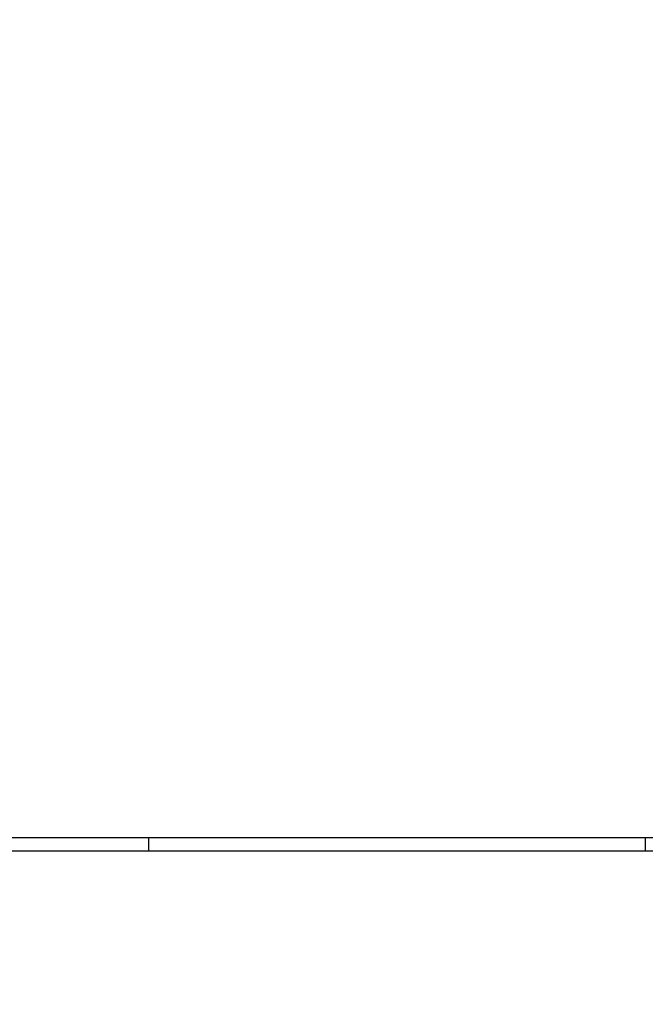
# Model space of a CAD drawing. Header units: metres. Extents: x -13 to 93, y -119 to 25.
# Tile 621 of 656: x -11.132 to -10.899, y -7.525 to -7.158. Entities that reach past the tile are written whole.
import ezdxf

# ---------------------------------------------------------------- set-up
doc = ezdxf.new("R2010")
doc.units = ezdxf.units.M
doc.header["$LTSCALE"] = 0.00508
doc.layers.add('Plan-Planrahmen', color=7, linetype='Continuous', lineweight=18)

# ---------------------------------------------------------------- blocks, each defined once
blk = doc.blocks.new('*U1370')
at = {"layer": 'Plan-Planrahmen', "lineweight": 25}
for p, q in [((0.89, 0.1005), (-0.299, 0.1005)), ((0.52, 0.0955), (0.52, 0.1005)), ((-0.274, 0.0955), (0.885, 0.0955))]:
    blk.add_line(p, q, dxfattribs=at)
blk = doc.blocks.new('planlayout_50_4')
at = {"color": 3, "linetype": 'Continuous', "lineweight": 5}
blk.add_wipeout([(-0.33845, 0.13977), (-0.33845, -0.79023), (0.93655, -0.79023), (0.93655, 0.13977)], dxfattribs=at).dxf.layer = 'Plan-Planrahmen'
at = {"layer": 'Plan-Planrahmen', "color": 7}
blk.add_blockref('*U1370', (0, 0), dxfattribs=at)
blk = doc.blocks.new('*U1374')
at = {"layer": 'Plan-Planrahmen', "lineweight": 25}
for p, q in [((0.885, -0.6705), (-0.274, -0.6705)), ((0.52, -0.6705), (0.52, -0.6755)), ((0.705, -0.6705), (0.705, -0.6755)), ((0.89, -0.6755), (-0.299, -0.6755))]:
    blk.add_line(p, q, dxfattribs=at)
blk = doc.blocks.new('planlayout_50_2')
at = {"color": 3, "linetype": 'Continuous', "lineweight": 5}
blk.add_wipeout([(-0.33845, 0.20477), (-0.33845, -0.72523), (0.93655, -0.72523), (0.93655, 0.20477)], dxfattribs=at).dxf.layer = 'Plan-Planrahmen'
at = {"layer": 'Plan-Planrahmen', "color": 7}
blk.add_blockref('*U1374', (0, 0), dxfattribs=at)

msp = doc.modelspace()

# ---------------------------------------------------------------- block references
at = {"layer": 'Plan-Planrahmen', "color": 7}
msp.add_blockref('planlayout_50_4', (-11.60436427, -7.30273174), dxfattribs=at)

# ---------------------------------------------------------------- next in the draw order: block references
msp.add_blockref('planlayout_50_2', (-11.60436427, -6.79273174), dxfattribs=at)

doc.saveas('drawing.dxf')
